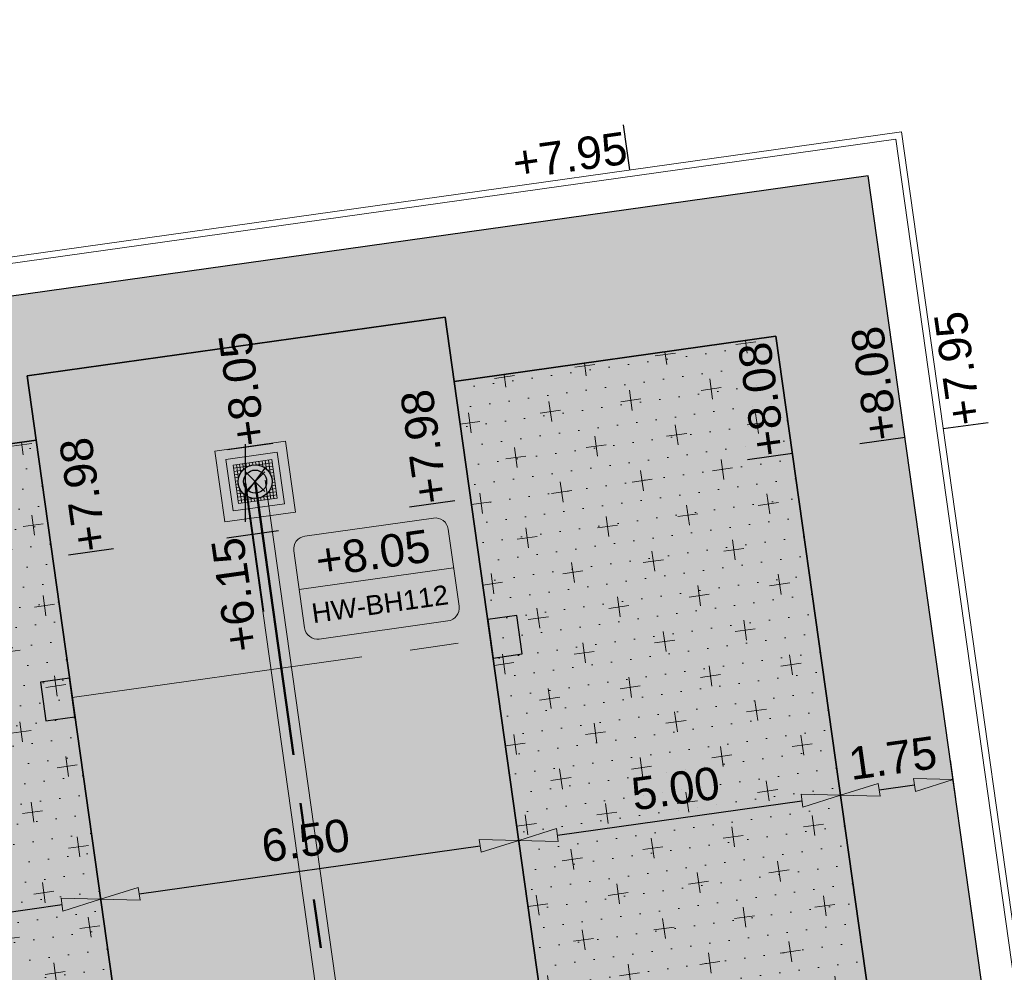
# Model space of a CAD drawing. Extents: x 98477 to 100410, y 398052 to 398969.
# Tile 264 of 374: x 98755 to 98771, y 398401 to 398416. Entities that reach past the tile are written whole.
import ezdxf
from ezdxf.enums import TextEntityAlignment as Align

# ---------------------------------------------------------------- set-up
doc = ezdxf.new("R2010")
doc.units = 0
doc.linetypes.add('AL-MATERIAALS', pattern=[2, 1, -1])
doc.linetypes.add('RI-RWA', pattern=[8.25, 4.5, -0.75, 0.75, -0.75, 0.75, -0.75])
for name, color, linetype, lineweight in [('N-KO-kantbegrenzing grondwerk', 70, 'Continuous', 25), ('N-KO-kantverharding', 2, 'Continuous', 25), ('N-RI-RWA b.o.b.', 162, 'Continuous', 25), ('N-RI-RWA hoofdriool', 162, 'RI-RWA', 50), ('N-RI-RWA hoofdriool buiswand', 162, 'Continuous', 13), ('N-RI-RWA kolkaansluitleiding', 132, 'RI-RWA', 18), ('N-RI-RWA put', 1, 'Continuous', 25), ('N-RI-RWA putdeksel', 7, 'Continuous', 18), ('N-RI-RWA putnummer', 162, 'Continuous', 18), ('N-RI-RWA putwand', 7, 'Continuous', 18), ('N-RI-straatkolk', 7, 'Continuous', 25), ("N-VH-arcering 'MAT' grijs 251", 251, 'Continuous', 18), ('N-VH-arcering halfverharding', 8, 'Continuous', 9), ('N-VH-arcering printbeton', 8, 'Continuous', 9), ('X-AL-hoogtelijn - Niv 1', 1, 'AL-HOOGTELIJN', 18), ('X-AL-maatvoering VERWERKT', 180, 'Continuous', 18), ('X-AL-materiaalscheiding', 1, 'AL-MATERIAALS', 18), ('X-AL-planthoogte VERWERKT', 180, 'Continuous', 25)]:
    doc.layers.add(name, color=color, linetype=linetype, lineweight=lineweight)
for name, color, linetype, plot in [('X-AL-contourlijnen', 30, 'Continuous', False), ('X-AL-hulplijn', 30, 'Continuous', False), ('X-AL-hulplijn riolering', 30, 'Continuous', False)]:
    doc.layers.add(name, color=color, linetype=linetype, plot=plot)
doc.styles.add('CS Annotative', font='arial.ttf')
doc.styles.get("Standard").update_dxf_attribs({"font": 'txt.shx'})
doc.linetypes.add('AL-HOOGTELIJN', pattern='A,10,-1.5,["H",Standard,S=0.9,R=0,X=-0.3,Y=-0.45],-1.5,30', length=43)
doc.dimstyles.new('CS Annotative', dxfattribs={"dimtxt": 2.5, "dimasz": 3, "dimexe": 0.18, "dimexo": 0.0625, "dimgap": 1, "dimtad": 1, "dimzin": 3, "dimdsep": 46, "dimtxsty": 'CS Annotative', "dimblk": 'CS Dimensionpijl', "dimcen": 0, "dimse1": 1, "dimse2": 1, "dimclrd": 256, "dimclre": 256, "dimadec": 0, "dimazin": 0, "dimtm": 1e-09, "dimtfac": 1, "dimtdec": 0, "dimtofl": 0, "dimtmove": 1, "dimatfit": 1, "dimfxl": 1, "dimtfillclr": 256, "dimtolj": 1, "dimtzin": 3, "dimarcsym": 0})
pattern_1 = [(8, (106814.19794, 479684.77945), (0.0572748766, 0.3109977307), [0, -0.3]), (8, (106814.19794, 479684.77945), (0.531934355, 0.705900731), [0.3125, -0.9375]), (98, (106814.3744, 479684.6465), (-0.705900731, 0.531934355), [0.3125, -0.9375])]

# ---------------------------------------------------------------- blocks, each defined once
blk = doc.blocks.new('*U54')
h = blk.add_hatch(color=256)
h.dxf.hatch_style = 1
h.paths.add_polyline_path([(-0.156, -0.208, 0.618819), (0.26, 0, 0.235469), (0.156, 0.208)])
at = {"flags": 128}
blk.add_lwpolyline([(-0.156, -0.208), (0.156, 0.208)], dxfattribs=at)
blk.add_circle((0, 0), 0.26)
at = {"layer": 'N-RI-RWA putdeksel', "flags": 128}
blk.add_lwpolyline([(-0.255, -0.339), (0.339, -0.255), (0.255, 0.339), (-0.339, 0.255)], close=True, dxfattribs=at)
at = {"layer": 'N-RI-RWA putdeksel', "lineweight": 5, "flags": 128}
for points in [[(0.008, 0.304), (0.014, 0.26)], [(0.057, 0.311), (0.066, 0.252)], [(0.107, 0.318), (0.119, 0.231)], [(0.156, 0.325), (0.175, 0.192)], [(0.206, 0.332), (0.238, 0.106)], [(-0.332, 0.206), (-0.106, 0.238)], [(-0.325, 0.156), (-0.192, 0.175)], [(-0.289, 0.262), (-0.258, 0.036)], [(-0.24, 0.269), (-0.221, 0.137)], [(-0.19, 0.276), (-0.178, 0.189)], [(-0.141, 0.283), (-0.132, 0.224)], [(-0.091, 0.29), (-0.085, 0.246)], [(-0.042, 0.297), (-0.036, 0.257)], [(0.036, 0.258), (0.262, 0.289)], [(0.137, 0.221), (0.269, 0.24)], [(0.189, 0.178), (0.276, 0.19)], [(-0.318, 0.107), (-0.231, 0.119)], [(-0.311, 0.057), (-0.252, 0.066)], [(-0.304, 0.008), (-0.26, 0.014)], [(0.224, 0.132), (0.283, 0.141)], [(0.246, 0.085), (0.29, 0.091)], [(0.257, 0.036), (0.297, 0.042)], [(-0.297, -0.042), (-0.257, -0.036)], [(-0.29, -0.091), (-0.246, -0.085)], [(-0.283, -0.141), (-0.224, -0.132)], [(-0.238, -0.106), (-0.206, -0.332)], [(0.221, -0.137), (0.24, -0.269)], [(0.231, -0.119), (0.318, -0.107)], [(0.252, -0.066), (0.311, -0.057)], [(0.258, -0.036), (0.289, -0.262)], [(0.26, -0.014), (0.304, -0.008)], [(-0.276, -0.19), (-0.189, -0.178)], [(-0.269, -0.24), (-0.137, -0.221)], [(-0.262, -0.289), (-0.036, -0.258)], [(-0.175, -0.192), (-0.156, -0.325)], [(-0.119, -0.231), (-0.107, -0.318)], [(-0.066, -0.252), (-0.057, -0.311)], [(-0.014, -0.26), (-0.008, -0.304)], [(0.036, -0.257), (0.042, -0.297)], [(0.085, -0.246), (0.091, -0.29)], [(0.106, -0.238), (0.332, -0.206)], [(0.132, -0.224), (0.141, -0.283)], [(0.178, -0.189), (0.19, -0.276)], [(0.192, -0.175), (0.325, -0.156)]]:
    blk.add_lwpolyline(points, dxfattribs=at)
at = {"layer": 'N-RI-RWA putwand', "flags": 128}
for points in [[(-0.468, -0.621), (0.621, -0.468), (0.468, 0.621), (-0.621, 0.468)], [(-0.34, -0.452), (0.452, -0.34), (0.34, 0.452), (-0.452, 0.34)]]:
    blk.add_lwpolyline(points, close=True, dxfattribs=at)
blk = doc.blocks.new('*U256')
at = {"layer": 'X-AL-hulplijn riolering', "flags": 128}
for points in [[(0, -3), (0, 3)], [(0, 0), (1.392, -9.903)], [(2.537, -3.683), (-1.424, -4.239)]]:
    blk.add_lwpolyline(points, dxfattribs=at)
at = {"layer": 'N-RI-RWA b.o.b.', "linetype": 'Continuous', "style": 'CS Annotative'}
blk.add_attdef('B.o.b.links', text='', height=0.5, rotation=98, dxfattribs=at).set_placement((-0.285, -0.848), align=Align.MIDDLE_RIGHT)
blk = doc.blocks.new('*U626')
at = {"layer": 'X-AL-hulplijn riolering'}
for points in [[(-0.628, 0.628), (0, 0), (0.628, 0.628, 0.414214)], [(0, 0), (-0.628, -0.628, 0.414214), (0.628, -0.628)]]:
    blk.add_hatch(color=256, dxfattribs=at).paths.add_polyline_path(points)
at = {"lineweight": 9}
blk.add_line((3.392, -8.299), (15.275, -6.629), dxfattribs=at)
blk.add_lwpolyline([(4.939, -12.121), (14.841, -10.729, 0.414214), (15.693, -9.6), (14.858, -3.658, 0.414214), (13.728, -2.807), (3.825, -4.199, 0.414214), (2.974, -5.328), (3.809, -11.27, 0.414214)], format="xyb", close=True)
at = {"layer": 'X-AL-hulplijn riolering'}
for points in [[(0.753, -0.753), (-0.753, 0.753)], [(0.753, 0.753), (-0.753, -0.753)]]:
    blk.add_lwpolyline(points, dxfattribs=at)
blk.add_circle((0, 0), 0.887, dxfattribs=at)
at = {"style": 'CS Annotative'}
for tag, height, p in [('HOOGTE', 2.5, (9.058, -5.508)), ('NR', 1.5, (9.608, -9.421))]:
    blk.add_attdef(tag, text='', height=height, rotation=8, dxfattribs=at).set_placement(p, align=Align.MIDDLE_CENTER)
blk = doc.blocks.new('*U102')
at = {"layer": 'X-AL-hulplijn', "flags": 128}
blk.add_lwpolyline([(0.347, 0.049), (-0.347, -0.049)], dxfattribs=at)
at = {"layer": 'X-AL-planthoogte VERWERKT', "linetype": 'Continuous', "style": 'CS Annotative'}
blk.add_attdef('HOOGTE-RECHTS', text='', height=0.5, rotation=262, dxfattribs=at).set_placement((0, 0), align=Align.MIDDLE_LEFT)
blk = doc.blocks.new('*U107')
at = {"layer": 'X-AL-hulplijn', "flags": 128}
blk.add_lwpolyline([(-0.347, -0.049), (0.347, 0.049)], dxfattribs=at)
at = {"layer": 'X-AL-planthoogte VERWERKT', "linetype": 'Continuous', "style": 'CS Annotative'}
blk.add_attdef('HOOGTE-RECHTS', text='', height=0.5, rotation=98, dxfattribs=at).set_placement((0, 0), align=Align.MIDDLE_LEFT)
blk = doc.blocks.new('*U274')
at = {"layer": 'X-AL-hulplijn', "flags": 128}
blk.add_lwpolyline([(0.049, -0.347), (-0.049, 0.347)], dxfattribs=at)
at = {"layer": 'X-AL-planthoogte VERWERKT', "linetype": 'Continuous', "style": 'CS Annotative'}
blk.add_attdef('HOOGTE-LINKS', text='', height=0.5, rotation=172, dxfattribs=at).set_placement((0, 0), align=Align.MIDDLE_RIGHT)
blk = doc.blocks.new('*U807')
blk.add_lwpolyline([(1.323, -1.329), (0.905, 1.642), (-1.323, 1.329), (-0.905, -1.642)], close=True)
blk.add_solid([(1.323, -1.329), (-0.905, -1.642), (1.323, -1.329), (0.905, 1.642)])
blk = doc.blocks.new('*U808')
blk.add_lwpolyline([(1.323, -1.329), (0.905, 1.642), (-1.323, 1.329), (-0.905, -1.642)], close=True)
blk.add_solid([(1.323, -1.329), (-0.905, -1.642), (1.323, -1.329), (0.905, 1.642)])
blk = doc.blocks.new('CS Dimensionpijl')
h = blk.add_hatch(color=256)
h.dxf.hatch_style = 1
h.paths.add_polyline_path([(-1, -0.1667), (0, 0), (-1, 0.1667)])
at = {"flags": 128}
blk.add_lwpolyline([(0, 0.5), (0, -0.5)], dxfattribs=at)
blk.add_lwpolyline([(-1, -0.1667), (0, 0), (-1, 0.1667)], close=True, dxfattribs=at)
blk = doc.blocks.new('*D1039')
at = {"layer": 'X-AL-maatvoering VERWERKT', "linetype": 'Continuous', "lineweight": -2, "transparency": 16777216}
blk.add_line((98751.549, 398401.409), (98756.055, 398402.043), dxfattribs=at)
at = {"layer": 'X-AL-maatvoering VERWERKT', "lineweight": -2, "transparency": 16777216, "xscale": 0.6000000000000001, "yscale": 0.6000000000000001, "zscale": 0.6000000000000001}
for p, rotation in [((98756.649, 398402.126), 8.000000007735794), ((98750.955, 398401.326), 188.0000000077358)]:
    blk.add_blockref('CS Dimensionpijl', p, dxfattribs=dict(at, rotation=rotation))
at = {"layer": 'X-AL-maatvoering VERWERKT', "color": 0, "transparency": 16777216, "insert": (98753.738, 398402.176), "char_height": 0.5, "attachment_point": 5, "rotation": 8, "style": 'CS Annotative'}
blk.add_mtext('\\A1;5.75', dxfattribs=at)
blk = doc.blocks.new('*D1040')
at = {"layer": 'X-AL-maatvoering VERWERKT', "linetype": 'Continuous', "lineweight": -2, "transparency": 16777216}
blk.add_line((98757.243, 398402.21), (98762.491, 398402.947), dxfattribs=at)
at = {"layer": 'X-AL-maatvoering VERWERKT', "lineweight": -2, "transparency": 16777216, "xscale": 0.6000000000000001, "yscale": 0.6000000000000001, "zscale": 0.6000000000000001}
for p, rotation in [((98763.085, 398403.031), 8.000000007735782), ((98756.649, 398402.126), 188.0000000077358)]:
    blk.add_blockref('CS Dimensionpijl', p, dxfattribs=dict(at, rotation=rotation))
at = {"layer": 'X-AL-maatvoering VERWERKT', "color": 0, "transparency": 16777216, "insert": (98759.804, 398403.029), "char_height": 0.5, "attachment_point": 5, "rotation": 8, "style": 'CS Annotative'}
blk.add_mtext('\\A1;6.50', dxfattribs=at)
blk = doc.blocks.new('*D1041')
at = {"layer": 'X-AL-maatvoering VERWERKT', "linetype": 'Continuous', "lineweight": -2, "transparency": 16777216}
blk.add_line((98763.68, 398403.114), (98767.443, 398403.643), dxfattribs=at)
at = {"layer": 'X-AL-maatvoering VERWERKT', "lineweight": -2, "transparency": 16777216, "xscale": 0.6000000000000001, "yscale": 0.6000000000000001, "zscale": 0.6000000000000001}
for p, rotation in [((98768.037, 398403.727), 8.000000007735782), ((98763.085, 398403.031), 188.0000000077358)]:
    blk.add_blockref('CS Dimensionpijl', p, dxfattribs=dict(at, rotation=rotation))
at = {"layer": 'X-AL-maatvoering VERWERKT', "color": 0, "transparency": 16777216, "insert": (98765.498, 398403.83), "char_height": 0.5, "attachment_point": 5, "rotation": 8, "style": 'CS Annotative'}
blk.add_mtext('\\A1;5.00', dxfattribs=at)
blk = doc.blocks.new('*D1042')
at = {"layer": 'X-AL-maatvoering VERWERKT', "linetype": 'Continuous', "lineweight": -2, "transparency": 16777216}
blk.add_line((98768.631, 398403.81), (98769.176, 398403.887), dxfattribs=at)
at = {"layer": 'X-AL-maatvoering VERWERKT', "lineweight": -2, "transparency": 16777216, "xscale": 0.6000000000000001, "yscale": 0.6000000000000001, "zscale": 0.6000000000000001}
for p, rotation in [((98769.77, 398403.97), 8.000000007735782), ((98768.037, 398403.727), 188.0000000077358)]:
    blk.add_blockref('CS Dimensionpijl', p, dxfattribs=dict(at, rotation=rotation))
at = {"layer": 'X-AL-maatvoering VERWERKT', "color": 0, "transparency": 16777216, "insert": (98768.84, 398404.299), "char_height": 0.5, "attachment_point": 5, "rotation": 8, "style": 'CS Annotative'}
blk.add_mtext('\\A1;1.75', dxfattribs=at)

msp = doc.modelspace()

# ---------------------------------------------------------------- hatches: boundary and pattern name
at = {"layer": "N-VH-arcering 'MAT' grijs 251"}
h = msp.add_hatch(color=256, dxfattribs=at)
h.dxf.hatch_style = 1
edge = h.paths.add_edge_path()
edge.add_line((98801.71, 398275.503), (98759.079, 398269.511))
edge.add_arc((98758.557, 398273.225), 3.75, 188, 278, ccw=False)
edge.add_line((98754.843, 398272.703), (98754.732, 398273.495))
edge.add_arc((98759.436, 398274.156), 4.75, 98, 188, ccw=False)
edge.add_line((98758.775, 398278.86), (98802.644, 398285.025))
edge.add_arc((98800.8, 398298.146), 13.25, 278, 315.3696)
edge.add_arc((98814.321, 398284.798), 5.75, 98, 135.3696, ccw=False)
edge.add_line((98813.521, 398290.492), (98817.945, 398291.114))
edge.add_arc((98818.745, 398285.42), 5.75, 8, 98, ccw=False)
edge.add_line((98824.439, 398286.22), (98832.122, 398231.557))
edge.add_arc((98824.447, 398230.479), 7.75, -36.9034, 8, ccw=False)
edge.add_line((98830.645, 398225.825), (98822.025, 398214.347))
edge.add_arc((98828.622, 398209.393), 8.25, 143.0966, 188)
edge.add_line((98820.453, 398208.245), (98820.952, 398204.691))
edge.add_line((98820.952, 398204.691), (98824.988, 398175.974))
edge.add_line((98824.988, 398175.974), (98826.345, 398166.319))
edge.add_arc((98829.563, 398166.771), 3.25, 188, 278)
edge.add_line((98830.016, 398163.553), (98845.496, 398165.728))
edge.add_line((98845.496, 398165.728), (98850.051, 398166.368))
edge.add_line((98850.051, 398166.368), (98871.26, 398169.349))
edge.add_line((98871.26, 398169.349), (98879.777, 398170.546))
edge.add_line((98879.777, 398170.546), (98895.918, 398172.814))
edge.add_line((98895.918, 398172.814), (98895.013, 398179.251))
edge.add_line((98895.013, 398179.251), (98835.845, 398170.936))
edge.add_arc((98835.184, 398175.639), 4.75, 188, 278, ccw=False)
edge.add_line((98830.48, 398174.978), (98825.977, 398207.018))
edge.add_arc((98833.652, 398208.097), 7.75, 143.0966, 188, ccw=False)
edge.add_line((98827.454, 398212.751), (98836.074, 398224.229))
edge.add_arc((98829.477, 398229.183), 8.25, 323.0966, 368)
edge.add_line((98837.646, 398230.331), (98837.342, 398232.493))
edge.add_line((98837.342, 398232.493), (98837.342, 398232.493))
edge.add_line((98837.342, 398232.493), (98829.688, 398286.958))
edge.add_arc((98835.382, 398287.758), 5.75, 98, 188, ccw=False)
edge.add_line((98834.582, 398293.452), (98882.505, 398300.187))
edge.add_arc((98883.618, 398292.265), 8, 11.632, 98, ccw=False)
edge.add_line((98891.454, 398293.878), (98891, 398296.086))
edge.add_line((98891, 398296.086), (98889.023, 398305.688))
edge.add_line((98889.023, 398305.688), (98888.557, 398307.974))
edge.add_line((98888.557, 398307.974), (98887.385, 398314.76))
edge.add_arc((98879.502, 398313.398), 8, -82, 9.8011, ccw=False)
edge.add_line((98880.615, 398305.476), (98872.945, 398304.398))
edge.add_arc((98872.423, 398308.111), 3.75, 189.4265, 278, ccw=False)
edge.add_arc((92946.735, 397324.304), 6003.05, 9.426501, 10.6116601)
edge.add_line((98847.121, 398429.774), (98842.313, 398429.098))
edge.add_arc((92946.735, 397324.304), 5998.2, 9.4285467, 10.6137733, ccw=False)
edge.add_arc((98860.089, 398306.469), 3.84, -81.4341, 6.6574, ccw=False)
edge.add_line((98860.661, 398302.671), (98847.185, 398300.777))
edge.add_line((98847.185, 398300.777), (98842.63, 398300.137))
edge.add_line((98842.63, 398300.137), (98820.151, 398296.978))
edge.add_arc((98819.35, 398302.672), 5.75, 188, 278, ccw=False)
edge.add_line((98813.656, 398301.872), (98812.306, 398311.477))
edge.add_line((98812.306, 398311.477), (98811.109, 398319.994))
edge.add_line((98811.109, 398319.994), (98809.244, 398333.263))
edge.add_line((98809.244, 398333.263), (98808.674, 398337.323))
edge.add_line((98808.674, 398337.323), (98807.714, 398344.156))
edge.add_line((98807.714, 398344.156), (98807.707, 398344.206))
edge.add_line((98807.707, 398344.206), (98811.668, 398344.762))
edge.add_line((98811.668, 398344.762), (98829.492, 398347.268))
edge.add_line((98829.492, 398347.268), (98831.968, 398347.616))
edge.add_line((98831.968, 398347.616), (98831.064, 398354.052))
edge.add_line((98831.064, 398354.052), (98828.588, 398353.704))
edge.add_line((98828.588, 398353.704), (98810.763, 398351.199))
edge.add_line((98810.763, 398351.199), (98806.802, 398350.643))
edge.add_line((98806.802, 398350.643), (98806.795, 398350.692))
edge.add_line((98806.795, 398350.692), (98805.146, 398362.424))
edge.add_line((98805.146, 398362.424), (98805.048, 398363.12))
edge.add_line((98805.048, 398363.12), (98803.991, 398370.646))
edge.add_line((98803.991, 398370.646), (98802.488, 398381.341))
edge.add_line((98802.488, 398381.341), (98801.43, 398388.867))
edge.add_line((98801.43, 398388.867), (98799.927, 398399.562))
edge.add_line((98799.927, 398399.562), (98798.869, 398407.088))
edge.add_line((98798.869, 398407.088), (98797.366, 398417.783))
edge.add_line((98797.366, 398417.783), (98796.795, 398421.843))
edge.add_line((98796.795, 398421.843), (98795.884, 398428.329))
edge.add_line((98795.884, 398428.329), (98795.877, 398428.379))
edge.add_line((98795.877, 398428.379), (98799.838, 398428.935))
edge.add_line((98799.838, 398428.935), (98817.663, 398431.44))
edge.add_line((98817.663, 398431.44), (98820.138, 398431.788))
edge.add_line((98820.138, 398431.788), (98819.234, 398438.225))
edge.add_line((98819.234, 398438.225), (98816.758, 398437.877))
edge.add_line((98816.758, 398437.877), (98798.933, 398435.372))
edge.add_line((98798.933, 398435.372), (98794.972, 398434.815))
edge.add_line((98794.972, 398434.815), (98794.965, 398434.865))
edge.add_line((98794.965, 398434.865), (98793.379, 398446.154))
edge.add_line((98793.379, 398446.154), (98792.739, 398450.709))
edge.add_line((98792.739, 398450.709), (98789.338, 398474.904))
edge.add_line((98789.338, 398474.904), (98783.892, 398474.138))
edge.add_line((98783.892, 398474.138), (98786.763, 398453.707))
edge.add_arc((98782.059, 398453.046), 4.75, -82, 8, ccw=False)
edge.add_line((98782.72, 398448.342), (98773.115, 398446.992))
edge.add_line((98773.115, 398446.992), (98764.599, 398445.795))
edge.add_line((98764.599, 398445.795), (98743.407, 398442.817))
edge.add_line((98743.407, 398442.817), (98734.891, 398441.62))
edge.add_line((98734.891, 398441.62), (98611.8, 398424.321))
edge.add_line((98611.8, 398424.321), (98607.657, 398453.801))
edge.add_arc((98611.637, 398454.122), 3.993, 101.3918, 184.6082, ccw=False)
edge.add_line((98610.849, 398458.036), (98611.839, 398458.175))
edge.add_line((98611.839, 398458.175), (98639.566, 398462.072))
edge.add_line((98639.566, 398462.072), (98641.547, 398462.351))
edge.add_line((98641.547, 398462.351), (98659.372, 398464.856))
edge.add_line((98659.372, 398464.856), (98661.847, 398465.204))
edge.add_line((98661.847, 398465.204), (98660.943, 398471.64))
edge.add_line((98660.943, 398471.64), (98649.901, 398470.089))
edge.add_line((98649.901, 398470.089), (98624.649, 398466.54))
edge.add_line((98624.649, 398466.54), (98622.669, 398466.261))
edge.add_line((98622.669, 398466.261), (98604.844, 398463.756))
edge.add_line((98604.844, 398463.756), (98602.864, 398463.478))
edge.add_line((98602.864, 398463.478), (98594.941, 398462.365))
edge.add_line((98594.941, 398462.365), (98576.275, 398459.741))
edge.add_line((98576.275, 398459.741), (98577.18, 398453.304))
edge.add_line((98577.18, 398453.304), (98578.17, 398453.444))
edge.add_line((98578.17, 398453.444), (98598.471, 398456.294))
edge.add_arc((98598.792, 398452.314), 3.993, 11.4249, 94.6095, ccw=False)
edge.add_line((98602.706, 398453.105), (98606.849, 398423.625))
edge.add_line((98606.849, 398423.625), (98548.819, 398415.469))
edge.add_arc((98548.158, 398420.173), 4.75, 188, 278, ccw=False)
edge.add_line((98543.454, 398419.512), (98539.768, 398445.74))
edge.add_line((98539.768, 398445.74), (98538.976, 398445.629))
edge.add_line((98538.976, 398445.629), (98538.732, 398447.362))
edge.add_line((98538.732, 398447.362), (98534.771, 398446.805))
edge.add_line((98534.771, 398446.805), (98536.53, 398434.292))
edge.add_line((98536.53, 398434.292), (98537.17, 398429.737))
edge.add_line((98537.17, 398429.737), (98538.395, 398421.022))
edge.add_line((98538.395, 398421.022), (98539.035, 398416.467))
edge.add_line((98539.035, 398416.467), (98541.025, 398402.306))
edge.add_line((98541.025, 398402.306), (98541.665, 398397.751))
edge.add_line((98541.665, 398397.751), (98543.656, 398383.59))
edge.add_line((98543.656, 398383.59), (98544.296, 398379.035))
edge.add_line((98544.296, 398379.035), (98545.604, 398369.727))
edge.add_arc((98543.871, 398369.483), 1.75, -82, 8, ccw=False)
edge.add_line((98544.115, 398367.75), (98522.477, 398364.709))
edge.add_line((98522.477, 398364.709), (98523.215, 398359.461))
edge.add_line((98523.215, 398359.461), (98545.05, 398362.529))
edge.add_line((98545.05, 398362.529), (98549.605, 398363.17))
edge.add_line((98549.605, 398363.17), (98564.162, 398365.215))
edge.add_arc((98564.824, 398360.512), 4.75, 8, 98, ccw=False)
edge.add_line((98569.527, 398361.173), (98576.5, 398311.56))
edge.add_arc((98571.796, 398310.899), 4.75, -82, 8, ccw=False)
edge.add_line((98572.457, 398306.195), (98563.842, 398304.985))
edge.add_line((98563.842, 398304.985), (98559.287, 398304.344))
edge.add_line((98559.287, 398304.344), (98541.016, 398301.777))
edge.add_line((98541.016, 398301.777), (98541.754, 398296.528))
edge.add_line((98541.754, 398296.528), (98553.885, 398298.233))
edge.add_arc((98554.128, 398296.5), 1.75, 8, 98, ccw=False)
edge.add_line((98555.861, 398296.744), (98557.35, 398286.148))
edge.add_line((98557.35, 398286.148), (98557.99, 398281.593))
edge.add_line((98557.99, 398281.593), (98560.134, 398266.343))
edge.add_line((98560.134, 398266.343), (98560.774, 398261.787))
edge.add_line((98560.774, 398261.787), (98562.917, 398246.537))
edge.add_line((98562.917, 398246.537), (98563.557, 398241.982))
edge.add_line((98563.557, 398241.982), (98565.701, 398226.732))
edge.add_line((98565.701, 398226.732), (98566.341, 398222.177))
edge.add_line((98566.341, 398222.177), (98567.566, 398213.462))
edge.add_line((98567.566, 398213.462), (98568.206, 398208.907))
edge.add_line((98568.206, 398208.907), (98576.531, 398149.669))
edge.add_line((98576.531, 398149.669), (98576.556, 398149.491))
edge.add_line((98576.556, 398149.491), (98535.46, 398143.715))
edge.add_line((98535.46, 398143.715), (98536.347, 398137.407))
edge.add_line((98536.347, 398137.407), (98537.337, 398137.546))
edge.add_line((98537.337, 398137.546), (98577.443, 398143.183))
edge.add_line((98577.443, 398143.183), (98578.765, 398133.775))
edge.add_line((98578.765, 398133.775), (98538.659, 398128.139))
edge.add_line((98538.659, 398128.139), (98537.669, 398128))
edge.add_line((98537.669, 398128), (98538.573, 398121.563))
edge.add_line((98538.573, 398121.563), (98579.669, 398127.339))
edge.add_line((98579.669, 398127.339), (98579.676, 398127.289))
edge.add_line((98579.676, 398127.289), (98580.766, 398119.535))
edge.add_line((98580.766, 398119.535), (98582.575, 398106.662))
edge.add_line((98582.575, 398106.662), (98583.062, 398103.196))
edge.add_line((98583.062, 398103.196), (98584.872, 398090.322))
edge.add_line((98584.872, 398090.322), (98585.359, 398086.856))
edge.add_line((98585.359, 398086.856), (98587.168, 398073.983))
edge.add_line((98587.168, 398073.983), (98588.149, 398067.001))
edge.add_arc((98585.921, 398066.688), 2.25, -71.0527, 8, ccw=False)
edge.add_line((98586.652, 398064.56), (98587.088, 398064.71))
edge.add_line((98587.088, 398064.71), (98595.765, 398067.689))
edge.add_line((98595.765, 398067.689), (98596.093, 398067.801))
edge.add_arc((98595.362, 398069.929), 2.25, 188, 288.9473, ccw=False)
edge.add_line((98593.134, 398069.616), (98582.466, 398145.525))
edge.add_arc((98587.169, 398146.186), 4.75, 98, 188, ccw=False)
edge.add_line((98586.508, 398150.89), (98609.067, 398154.06))
edge.add_line((98609.067, 398154.06), (98621.308, 398156.2))
edge.add_line((98621.308, 398156.2), (98618.713, 398174.661))
edge.add_line((98618.713, 398174.661), (98600.889, 398172.156))
edge.add_line((98600.889, 398172.156), (98602.706, 398159.225))
edge.add_line((98602.706, 398159.225), (98585.673, 398156.831))
edge.add_arc((98585.086, 398161.633), 4.838, 189.0296, 276.9704, ccw=False)
edge.add_line((98580.308, 398160.874), (98573.635, 398208.357))
edge.add_line((98573.635, 398208.357), (98572.717, 398214.893))
edge.add_line((98572.717, 398214.893), (98570.017, 398234.104))
edge.add_line((98570.017, 398234.104), (98569.098, 398240.64))
edge.add_line((98569.098, 398240.64), (98568.632, 398243.957))
edge.add_line((98568.632, 398243.957), (98568.166, 398247.275))
edge.add_arc((98572.869, 398247.936), 4.75, 98, 188, ccw=False)
edge.add_line((98572.208, 398252.64), (98597.856, 398256.244))
edge.add_line((98597.856, 398256.244), (98604.392, 398257.163))
edge.add_line((98604.392, 398257.163), (98619.642, 398259.306))
edge.add_line((98619.642, 398259.306), (98626.178, 398260.225))
edge.add_line((98626.178, 398260.225), (98639.447, 398262.089))
edge.add_line((98639.447, 398262.089), (98639.497, 398262.096))
edge.add_line((98639.497, 398262.096), (98640.054, 398258.135))
edge.add_line((98640.054, 398258.135), (98641.863, 398245.262))
edge.add_line((98641.863, 398245.262), (98642.141, 398243.281))
edge.add_line((98642.141, 398243.281), (98643.255, 398235.359))
edge.add_line((98643.255, 398235.359), (98644.577, 398225.952))
edge.add_line((98644.577, 398225.952), (98646.038, 398215.554))
edge.add_line((98646.038, 398215.554), (98646.386, 398213.078))
edge.add_line((98646.386, 398213.078), (98652.823, 398213.983))
edge.add_line((98652.823, 398213.983), (98652.475, 398216.458))
edge.add_line((98652.475, 398216.458), (98651.709, 398221.905))
edge.add_line((98651.709, 398221.905), (98651.431, 398223.885))
edge.add_line((98651.431, 398223.885), (98649.622, 398236.759))
edge.add_line((98649.622, 398236.759), (98649.343, 398238.739))
edge.add_line((98649.343, 398238.739), (98646.49, 398259.04))
edge.add_line((98646.49, 398259.04), (98645.934, 398263.001))
edge.add_line((98645.934, 398263.001), (98645.983, 398263.008))
edge.add_line((98645.983, 398263.008), (98654.398, 398264.191))
edge.add_line((98654.398, 398264.191), (98722.625, 398273.779))
edge.add_line((98722.625, 398273.779), (98731.142, 398274.976))
edge.add_line((98731.142, 398274.976), (98743.97, 398276.779))
edge.add_arc((98744.557, 398271.977), 4.838, 9.0296, 96.9704, ccw=False)
edge.add_line((98749.335, 398272.737), (98750.727, 398262.834))
edge.add_line((98750.727, 398262.834), (98752.41, 398263.07))
edge.add_line((98752.41, 398263.07), (98756.966, 398263.711))
edge.add_line((98756.966, 398263.711), (98772.216, 398265.854))
edge.add_line((98772.216, 398265.854), (98776.771, 398266.494))
edge.add_line((98776.771, 398266.494), (98795.982, 398269.194))
edge.add_line((98795.982, 398269.194), (98800.537, 398269.834))
edge.add_line((98800.537, 398269.834), (98802.468, 398270.106))
edge.add_line((98802.468, 398270.106), (98801.71, 398275.503))
edge = h.paths.add_edge_path(flags=16)
edge.add_line((98744.062, 398333.464), (98751.984, 398334.577))
edge.add_line((98751.984, 398334.577), (98753.966, 398334.856))
edge.add_line((98753.966, 398334.856), (98764.363, 398336.317))
edge.add_line((98764.363, 398336.317), (98764.363, 398336.317))
edge.add_line((98764.363, 398336.317), (98766.343, 398336.595))
edge.add_line((98766.343, 398336.595), (98774.265, 398337.708))
edge.add_line((98774.265, 398337.708), (98774.247, 398337.837))
edge.add_line((98774.247, 398337.837), (98802.49, 398341.806))
edge.add_line((98802.49, 398341.806), (98803.019, 398338.043))
edge.add_line((98803.019, 398338.043), (98808.474, 398299.225))
edge.add_arc((98800.8, 398298.146), 7.75, -82, 8, ccw=False)
edge.add_line((98801.878, 398290.472), (98771.967, 398286.268))
edge.add_line((98771.967, 398286.268), (98767.412, 398285.628))
edge.add_line((98767.412, 398285.628), (98755.133, 398283.902))
edge.add_line((98755.133, 398283.902), (98746.617, 398282.705))
edge.add_line((98746.617, 398282.705), (98730.376, 398280.423))
edge.add_line((98730.376, 398280.423), (98721.86, 398279.226))
edge.add_line((98721.86, 398279.226), (98654.328, 398269.735))
edge.add_arc((98653.667, 398274.439), 4.75, 188, 278, ccw=False)
edge.add_line((98648.963, 398273.778), (98644.134, 398308.14))
edge.add_line((98644.134, 398308.14), (98642.937, 398316.656))
edge.add_line((98642.937, 398316.656), (98640.3, 398335.422))
edge.add_line((98640.3, 398335.422), (98638.121, 398335.116))
edge.add_line((98638.121, 398335.116), (98637.23, 398334.99))
edge.add_line((98637.23, 398334.99), (98635.051, 398334.684))
edge.add_line((98635.051, 398334.684), (98635.74, 398329.782))
edge.add_line((98635.74, 398329.782), (98636.937, 398321.266))
edge.add_line((98636.937, 398321.266), (98638.385, 398310.967))
edge.add_line((98638.385, 398310.967), (98639.025, 398306.412))
edge.add_line((98639.025, 398306.412), (98641.168, 398291.162))
edge.add_line((98641.168, 398291.162), (98642.365, 398282.646))
edge.add_line((98642.365, 398282.646), (98643.715, 398273.04))
edge.add_arc((98639.011, 398272.379), 4.75, -82, 8, ccw=False)
edge.add_line((98639.672, 398267.675), (98619.322, 398264.815))
edge.add_line((98619.322, 398264.815), (98614.272, 398264.105))
edge.add_line((98614.272, 398264.105), (98593.922, 398261.245))
edge.add_arc((98593.261, 398265.949), 4.75, 188, 278, ccw=False)
edge.add_line((98588.557, 398265.288), (98581.779, 398313.514))
edge.add_line((98581.779, 398313.514), (98580.582, 398322.03))
edge.add_line((98580.582, 398322.03), (98575.231, 398360.106))
edge.add_line((98575.231, 398360.106), (98574.591, 398364.661))
edge.add_line((98574.591, 398364.661), (98572.663, 398378.377))
edge.add_line((98572.663, 398378.377), (98571.188, 398388.873))
edge.add_line((98571.188, 398388.873), (98568.516, 398407.887))
edge.add_arc((98573.22, 398408.548), 4.75, 98, 188, ccw=False)
edge.add_line((98572.559, 398413.251), (98607.119, 398418.109))
edge.add_line((98607.119, 398418.109), (98607.614, 398418.178))
edge.add_line((98607.614, 398418.178), (98611.584, 398389.936))
edge.add_line((98611.584, 398389.936), (98611.455, 398389.918))
edge.add_line((98611.455, 398389.918), (98613.264, 398377.044))
edge.add_line((98613.264, 398377.044), (98613.334, 398376.549))
edge.add_line((98613.334, 398376.549), (98626.207, 398378.358))
edge.add_line((98626.207, 398378.358), (98628.188, 398378.637))
edge.add_line((98628.188, 398378.637), (98636.11, 398379.75))
edge.add_line((98636.11, 398379.75), (98648.369, 398381.473))
edge.add_line((98648.369, 398381.473), (98647.465, 398387.91))
edge.add_line((98647.465, 398387.91), (98634.591, 398386.1))
edge.add_line((98634.591, 398386.1), (98632.492, 398385.805))
edge.add_line((98632.492, 398385.805), (98619.737, 398384.013))
edge.add_line((98619.737, 398384.013), (98617.509, 398383.7))
edge.add_line((98617.509, 398383.7), (98612.566, 398418.874))
edge.add_line((98612.566, 398418.874), (98613.061, 398418.944))
edge.add_line((98613.061, 398418.944), (98667.575, 398426.605))
edge.add_line((98667.575, 398426.605), (98722.089, 398434.267))
edge.add_line((98722.089, 398434.267), (98726.149, 398434.837))
edge.add_line((98726.149, 398434.837), (98759.422, 398439.513))
edge.add_line((98759.422, 398439.513), (98763.483, 398440.084))
edge.add_line((98763.483, 398440.084), (98783.486, 398442.895))
edge.add_arc((98784.147, 398438.192), 4.75, 8, 98, ccw=False)
edge.add_line((98788.851, 398438.853), (98795.615, 398390.726))
edge.add_arc((98790.911, 398390.065), 4.75, -82, 8, ccw=False)
edge.add_line((98791.572, 398385.361), (98787.363, 398384.769))
edge.add_line((98787.363, 398384.769), (98774.49, 398382.96))
edge.add_line((98774.49, 398382.96), (98766.122, 398381.784))
edge.add_line((98766.122, 398381.784), (98766.072, 398381.777))
edge.add_line((98766.072, 398381.777), (98764.945, 398389.798))
edge.add_line((98764.945, 398389.798), (98762.092, 398410.099))
edge.add_line((98762.092, 398410.099), (98761.953, 398411.089))
edge.add_line((98761.953, 398411.089), (98755.516, 398410.184))
edge.add_line((98755.516, 398410.184), (98755.655, 398409.194))
edge.add_line((98755.655, 398409.194), (98758.508, 398388.894))
edge.add_line((98758.508, 398388.894), (98759.636, 398380.872))
edge.add_line((98759.636, 398380.872), (98759.586, 398380.865))
edge.add_line((98759.586, 398380.865), (98748.792, 398379.348))
edge.add_line((98748.792, 398379.348), (98744.237, 398378.708))
edge.add_line((98744.237, 398378.708), (98741.316, 398378.298))
edge.add_line((98741.316, 398378.298), (98735.869, 398377.532))
edge.add_line((98735.869, 398377.532), (98732.948, 398377.122))
edge.add_line((98732.948, 398377.122), (98728.393, 398376.482))
edge.add_line((98728.393, 398376.482), (98718.319, 398375.066))
edge.add_arc((98720.442, 398359.964), 15.25, 98, 128)
edge.add_line((98711.053, 398371.981), (98707.249, 398369.01))
edge.add_line((98707.249, 398369.01), (98710.512, 398364.833))
edge.add_line((98710.512, 398364.833), (98713.62, 398367.262))
edge.add_arc((98721.254, 398357.324), 12.531, 99.3779, 127.5301, ccw=False)
edge.add_line((98719.212, 398369.688), (98728.557, 398371.001))
edge.add_line((98728.557, 398371.001), (98733.112, 398371.641))
edge.add_line((98733.112, 398371.641), (98743.906, 398373.158))
edge.add_line((98743.906, 398373.158), (98752.423, 398374.355))
edge.add_line((98752.423, 398374.355), (98763.216, 398375.872))
edge.add_line((98763.216, 398375.872), (98767.772, 398376.512))
edge.add_line((98767.772, 398376.512), (98793.321, 398380.103))
edge.add_arc((98793.768, 398376.291), 3.838, 9.3042, 96.6958, ccw=False)
edge.add_line((98797.556, 398376.911), (98799.602, 398362.354))
edge.add_line((98799.602, 398362.354), (98801.641, 398347.847))
edge.add_line((98801.641, 398347.847), (98801.71, 398347.352))
edge.add_line((98801.71, 398347.352), (98773.468, 398343.383))
edge.add_line((98773.468, 398343.383), (98773.361, 398344.145))
edge.add_line((98773.361, 398344.145), (98770.885, 398343.797))
edge.add_line((98770.885, 398343.797), (98758.012, 398341.988))
edge.add_line((98758.012, 398341.988), (98756.031, 398341.71))
edge.add_line((98756.031, 398341.71), (98743.158, 398339.9))
edge.add_line((98743.158, 398339.9), (98743.158, 398339.9))
edge.add_line((98743.158, 398339.9), (98742.167, 398339.761))
edge.add_line((98742.167, 398339.761), (98743.072, 398333.324))
edge.add_line((98743.072, 398333.324), (98744.062, 398333.464))
edge = h.paths.add_edge_path(flags=16)
edge.add_line((98545.99, 398402.903), (98545.74, 398404.686))
edge.add_arc((98550.444, 398405.347), 4.75, 98, 188, ccw=False)
edge.add_line((98549.783, 398410.05), (98557.705, 398411.164))
edge.add_arc((98558.366, 398406.46), 4.75, 8, 98, ccw=False)
edge.add_line((98563.07, 398407.121), (98563.355, 398405.091))
edge.add_line((98563.355, 398405.091), (98565.095, 398392.713))
edge.add_line((98565.095, 398392.713), (98565.443, 398390.237))
edge.add_line((98565.443, 398390.237), (98567.182, 398377.859))
edge.add_line((98567.182, 398377.859), (98567.468, 398375.829))
edge.add_arc((98562.764, 398375.168), 4.75, -82, 8, ccw=False)
edge.add_line((98563.425, 398370.464), (98555.503, 398369.35))
edge.add_arc((98554.842, 398374.054), 4.75, 188, 278, ccw=False)
edge.add_line((98550.138, 398373.393), (98549.887, 398375.176))
edge.add_line((98549.887, 398375.176), (98548.078, 398388.049))
edge.add_line((98548.078, 398388.049), (98547.8, 398390.03))
edge.add_line((98547.8, 398390.03), (98545.99, 398402.903))
edge = h.paths.add_edge_path(flags=16)
edge.add_line((98580.974, 398279.723), (98580.696, 398281.704))
edge.add_line((98580.696, 398281.704), (98579.235, 398292.102))
edge.add_line((98579.235, 398292.102), (98578.56, 398296.904))
edge.add_arc((98573.856, 398296.243), 4.75, 8, 98)
edge.add_line((98573.195, 398300.947), (98565.57, 398299.875))
edge.add_arc((98566.231, 398295.172), 4.75, 98, 186.1904)
edge.add_line((98561.508, 398294.659), (98561.506, 398294.659))
edge.add_line((98561.506, 398294.659), (98563.663, 398279.31))
edge.add_line((98563.663, 398279.31), (98563.942, 398277.329))
edge.add_line((98563.942, 398277.329), (98566.099, 398261.98))
edge.add_line((98566.099, 398261.98), (98566.101, 398261.981))
edge.add_arc((98570.782, 398262.79), 4.75, 189.8096, 278)
edge.add_line((98571.443, 398258.086), (98579.068, 398259.158))
edge.add_arc((98578.407, 398263.862), 4.75, 278, 368)
edge.add_line((98583.111, 398264.523), (98582.436, 398269.325))
edge.add_line((98582.436, 398269.325), (98580.974, 398279.723))
edge = h.paths.add_edge_path(flags=16)
edge.add_line((98615.081, 398162.782), (98614.489, 398166.998))
edge.add_arc((98612.756, 398166.755), 1.75, 8, 98)
edge.add_line((98612.512, 398168.488), (98608.551, 398167.931))
edge.add_arc((98608.795, 398166.198), 1.75, 98, 188)
edge.add_line((98607.062, 398165.955), (98607.654, 398161.738))
edge.add_arc((98609.387, 398161.982), 1.75, 188, 278)
edge.add_line((98609.631, 398160.249), (98613.592, 398160.805))
edge.add_arc((98613.348, 398162.538), 1.75, 278, 368)
h = msp.add_hatch(color=256, dxfattribs=at)
h.dxf.hatch_style = 1
h.paths.add_polyline_path([(98767.043, 398410.795), (98762.092, 398410.099), (98764.945, 398389.798), (98769.897, 398390.494)])
h = msp.add_hatch(color=256, dxfattribs=at)
h.dxf.hatch_style = 1
h.paths.add_polyline_path([(98755.655, 398409.194), (98750.704, 398408.498), (98753.557, 398388.198), (98758.508, 398388.894)])
at = {"layer": 'N-VH-arcering halfverharding'}
h = msp.add_hatch(dxfattribs=at)
h.set_pattern_fill('CS-HALFVERHARDING', color=256)
h.set_pattern_definition(pattern_1)
h.paths.add_polyline_path([(98767.043, 398410.795), (98762.092, 398410.099), (98764.945, 398389.798), (98769.897, 398390.494)])
h = msp.add_hatch(dxfattribs=at)
h.set_pattern_fill('CS-HALFVERHARDING', color=256)
h.set_pattern_definition(pattern_1)
h.paths.add_polyline_path([(98755.655, 398409.194), (98750.704, 398408.498), (98753.557, 398388.198), (98758.508, 398388.894)])
at = {"layer": 'N-VH-arcering printbeton'}
h = msp.add_hatch(dxfattribs=at)
h.set_pattern_fill('CS-PRINTBETON', color=256)
h.set_pattern_definition([(45, (0, 0), (-0.3535533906, 0.3535533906), []), (45, (0.35, 0), (-0.3535533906, 0.3535533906), [0.5, -0.2])])
edge = h.paths.add_edge_path()
edge.add_line((98763.799, 398440.129), (98763.483, 398440.084))
edge.add_line((98763.483, 398440.084), (98759.601, 398439.538))
edge.add_line((98759.601, 398439.538), (98759.914, 398437.31))
edge.add_line((98759.914, 398437.31), (98726.284, 398432.584))
edge.add_line((98726.284, 398432.584), (98725.971, 398434.812))
edge.add_line((98725.971, 398434.812), (98722.089, 398434.267))
edge.add_line((98722.089, 398434.267), (98721.772, 398434.222))
edge.add_line((98721.772, 398434.222), (98722.294, 398430.509))
edge.add_line((98722.294, 398430.509), (98784.008, 398439.182))
edge.add_arc((98784.147, 398438.192), 1, 8, 98, ccw=False)
edge.add_line((98785.137, 398438.331), (98791.511, 398392.976))
edge.add_line((98791.511, 398392.976), (98771.706, 398390.193))
edge.add_line((98771.706, 398390.193), (98768.463, 398413.266))
edge.add_line((98768.463, 398413.266), (98749.648, 398410.622))
edge.add_line((98749.648, 398410.622), (98752.891, 398387.549))
edge.add_line((98752.891, 398387.549), (98724.007, 398383.489))
edge.add_line((98724.007, 398383.489), (98724.814, 398377.746))
edge.add_line((98724.814, 398377.746), (98718.076, 398376.799))
edge.add_arc((98720.442, 398359.964), 17, 98, 128)
edge.add_line((98709.975, 398373.36), (98709.516, 398373.001))
edge.add_line((98709.516, 398373.001), (98706.172, 398370.389))
edge.add_line((98706.172, 398370.389), (98707.249, 398369.01))
edge.add_line((98707.249, 398369.01), (98711.053, 398371.981))
edge.add_arc((98720.442, 398359.964), 15.25, 98, 128, ccw=False)
edge.add_line((98718.319, 398375.066), (98726.543, 398376.222))
edge.add_line((98726.543, 398376.222), (98725.729, 398382.015))
edge.add_line((98725.729, 398382.015), (98727.757, 398382.3))
edge.add_line((98727.757, 398382.3), (98728.571, 398376.507))
edge.add_line((98728.571, 398376.507), (98732.77, 398377.097))
edge.add_line((98732.77, 398377.097), (98731.956, 398382.89))
edge.add_line((98731.956, 398382.89), (98735.055, 398383.325))
edge.add_line((98735.055, 398383.325), (98735.034, 398383.474))
edge.add_line((98735.034, 398383.474), (98740.481, 398384.239))
edge.add_line((98740.481, 398384.239), (98740.502, 398384.091))
edge.add_line((98740.502, 398384.091), (98743.601, 398384.526))
edge.add_line((98743.601, 398384.526), (98744.415, 398378.733))
edge.add_line((98744.415, 398378.733), (98748.614, 398379.323))
edge.add_line((98748.614, 398379.323), (98747.8, 398385.117))
edge.add_line((98747.8, 398385.117), (98758.822, 398386.666))
edge.add_line((98758.822, 398386.666), (98758.508, 398388.894))
edge.add_line((98758.508, 398388.894), (98753.557, 398388.198))
edge.add_line((98753.557, 398388.198), (98750.704, 398408.498))
edge.add_line((98750.704, 398408.498), (98755.655, 398409.194))
edge.add_line((98755.655, 398409.194), (98755.516, 398410.184))
edge.add_line((98755.516, 398410.184), (98761.953, 398411.089))
edge.add_line((98761.953, 398411.089), (98762.092, 398410.099))
edge.add_line((98762.092, 398410.099), (98767.043, 398410.795))
edge.add_line((98767.043, 398410.795), (98769.897, 398390.494))
edge.add_line((98769.897, 398390.494), (98764.945, 398389.798))
edge.add_line((98764.945, 398389.798), (98765.258, 398387.57))
edge.add_line((98765.258, 398387.57), (98773.676, 398388.753))
edge.add_line((98773.676, 398388.753), (98773.655, 398388.902))
edge.add_line((98773.655, 398388.902), (98786.528, 398390.711))
edge.add_line((98786.528, 398390.711), (98786.549, 398390.562))
edge.add_line((98786.549, 398390.562), (98791.748, 398391.293))
edge.add_line((98791.748, 398391.293), (98792.547, 398385.605))
edge.add_arc((98790.911, 398390.065), 4.75, 290.1532, 309.7569)
edge.add_line((98793.949, 398386.413), (98786.623, 398438.54))
edge.add_arc((98784.147, 398438.192), 2.5, 8, 98)
edge.add_line((98783.799, 398440.667), (98764.113, 398437.9))
edge.add_line((98764.113, 398437.9), (98763.799, 398440.129))

# ---------------------------------------------------------------- linework, layer by layer
at = {"layer": 'N-KO-kantbegrenzing grondwerk', "flags": 128}
msp.add_lwpolyline([(98721.772, 398434.222), (98722.294, 398430.509), (98784.008, 398439.182, -0.414214), (98785.137, 398438.331), (98791.511, 398392.976), (98771.706, 398390.193), (98768.463, 398413.266), (98749.648, 398410.622), (98752.891, 398387.549), (98724.007, 398383.489), (98724.814, 398377.746), (98718.076, 398376.799, 0.131652), (98709.975, 398373.36), (98709.516, 398373.001), (98706.172, 398370.389), (98707.249, 398369.01)], format="xyb", dxfattribs=at)
at = {"layer": 'N-KO-kantverharding', "flags": 128}
msp.add_lwpolyline([(98791.572, 398385.361), (98787.363, 398384.769), (98786.528, 398390.711), (98773.655, 398388.902), (98774.49, 398382.96), (98766.122, 398381.784), (98766.072, 398381.777), (98764.945, 398389.798), (98769.897, 398390.494), (98767.043, 398410.795), (98762.092, 398410.099), (98761.953, 398411.089), (98755.516, 398410.184), (98755.655, 398409.194), (98750.704, 398408.498), (98753.557, 398388.198), (98758.508, 398388.894), (98759.636, 398380.872), (98759.586, 398380.865), (98748.792, 398379.348), (98744.237, 398378.708)], dxfattribs=at)
at = {"layer": 'N-RI-RWA hoofdriool'}
msp.add_lwpolyline([(98763.063, 398379.839), (98759.027, 398408.557)], dxfattribs=at)
at = {"layer": 'N-RI-RWA hoofdriool buiswand', "flags": 128}
for points in [[(98762.907, 398379.817), (98758.871, 398408.535)], [(98763.219, 398379.861), (98759.183, 398408.579)]]:
    msp.add_lwpolyline(points, dxfattribs=at)
at = {"layer": 'N-RI-RWA kolkaansluitleiding', "flags": 128}
msp.add_lwpolyline([(98756.212, 398405.233), (98762.649, 398406.138)], dxfattribs=at)
at = {"layer": 'X-AL-contourlijnen', "flags": 128}
for points in [[(98791.511, 398392.976), (98771.706, 398390.193), (98768.463, 398413.266), (98749.648, 398410.622), (98752.891, 398387.549), (98724.007, 398383.489)], [(98791.572, 398385.361), (98787.363, 398384.769), (98774.49, 398382.96), (98766.122, 398381.784), (98766.072, 398381.777), (98764.945, 398389.798), (98762.092, 398410.099), (98761.953, 398411.089), (98755.516, 398410.184), (98755.655, 398409.194), (98758.508, 398388.894), (98759.636, 398380.872), (98759.586, 398380.865), (98748.792, 398379.348), (98744.237, 398378.708)], [(98744.415, 398378.733), (98748.614, 398379.323), (98747.8, 398385.117), (98758.822, 398386.666), (98758.508, 398388.894), (98753.557, 398388.198), (98750.704, 398408.498), (98755.655, 398409.194), (98755.516, 398410.184), (98761.953, 398411.089), (98762.092, 398410.099), (98767.043, 398410.795), (98769.897, 398390.494), (98764.945, 398389.798), (98765.258, 398387.57), (98773.676, 398388.753), (98773.655, 398388.902), (98786.528, 398390.711), (98786.549, 398390.562), (98791.748, 398391.293)]]:
    msp.add_lwpolyline(points, dxfattribs=at)
for points in [[(98767.043, 398410.795), (98762.092, 398410.099), (98764.945, 398389.798), (98769.897, 398390.494)], [(98755.655, 398409.194), (98750.704, 398408.498), (98753.557, 398388.198), (98758.508, 398388.894)]]:
    msp.add_lwpolyline(points, close=True, dxfattribs=at)
at = {"layer": 'X-AL-hoogtelijn - Niv 1', "flags": 128}
for points in [[(98752.326, 398387.974), (98749.083, 398411.048), (98768.889, 398413.831), (98772.132, 398390.758), (98790.947, 398393.402), (98784.712, 398437.766, 0.414214), (98783.582, 398438.617), (98720.976, 398429.818, 0.017671), (98724.446, 398384.056)], [(98752.213, 398388.059), (98748.971, 398411.133), (98768.974, 398413.944), (98772.217, 398390.871), (98790.834, 398393.487), (98784.613, 398437.752, 0.414214), (98783.596, 398438.518), (98721.08, 398429.732, 0.017596), (98724.534, 398384.169)]]:
    msp.add_lwpolyline(points, format="xyb", close=True, dxfattribs=at)
at = {"layer": 'X-AL-materiaalscheiding', "flags": 128}
for points in [[(98764.945, 398389.798), (98762.092, 398410.099)], [(98755.655, 398409.194), (98758.508, 398388.894)]]:
    msp.add_lwpolyline(points, dxfattribs=at)

# ---------------------------------------------------------------- block references
at = {"layer": 'N-RI-RWA b.o.b.'}
ref = msp.add_blockref('*U256', (98758.878, 398408.536), dxfattribs=dict(at, xscale=0.2, yscale=0.2, zscale=0.2))
ref.add_attrib('B.o.b.links', '+6.15', dxfattribs={"linetype": 'Continuous', "height": 0.5, "rotation": 98, "style": 'CS Annotative'}).set_placement((98758.594, 398407.688), align=Align.MIDDLE_RIGHT)
at = {"layer": 'N-RI-RWA put'}
msp.add_blockref('*U54', (98759.027, 398408.557), dxfattribs=at)
at = {"layer": 'N-RI-RWA putnummer'}
ref = msp.add_blockref('*U626', (98759.027, 398408.557), dxfattribs=dict(at, xscale=0.2, yscale=0.2, zscale=0.2))
ref.add_attrib('HOOGTE', '+8.05', dxfattribs={"linetype": 'Continuous', "height": 0.5, "rotation": 8, "style": 'CS Annotative'}).set_placement((98760.839, 398407.456), align=Align.MIDDLE_CENTER)
ref.add_attrib('NR', 'HW-BH112', dxfattribs={"linetype": 'Continuous', "height": 0.3, "rotation": 8, "style": 'CS Annotative'}).set_placement((98760.949, 398406.673), align=Align.MIDDLE_CENTER)
at = {"layer": 'N-RI-straatkolk', "xscale": 0.2, "yscale": 0.2, "zscale": 0.2}
for name, p in [('*U807', (98762.872, 398406.169)), ('*U808', (98755.989, 398405.202))]:
    msp.add_blockref(name, p, dxfattribs=at)
at = {"layer": 'X-AL-planthoogte VERWERKT'}
ref = msp.add_blockref('*U274', (98764.746, 398413.703), dxfattribs=dict(at, yscale=-1, rotation=196.0000000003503))
ref.add_attrib('HOOGTE-LINKS', '+7.95', dxfattribs={"linetype": 'Continuous', "height": 0.5, "rotation": 8, "style": 'CS Annotative'}).set_placement((98764.746, 398413.703), align=Align.MIDDLE_RIGHT)
ref = msp.add_blockref('*U102', (98769.963, 398409.421), dxfattribs=dict(at, yscale=-1, rotation=196.0000000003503))
ref.add_attrib('HOOGTE-RECHTS', '+7.95', dxfattribs={"linetype": 'Continuous', "height": 0.5, "rotation": 98, "style": 'CS Annotative'}).set_placement((98769.963, 398409.421), align=Align.MIDDLE_LEFT)
ref = msp.add_blockref('*U102', (98758.95, 398409.102), dxfattribs=dict(at, yscale=-1, rotation=196.0000000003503))
ref.add_attrib('HOOGTE-RECHTS', '+8.05', dxfattribs={"linetype": 'Continuous', "height": 0.5, "rotation": 98, "style": 'CS Annotative'}).set_placement((98758.95, 398409.102), align=Align.MIDDLE_LEFT)
for p, values in [((98768.683, 398409.191), {'HOOGTE-RECHTS': '+8.08'}), ((98766.95, 398408.947), {'HOOGTE-RECHTS': '+8.08'}), ((98761.751, 398408.217), {'HOOGTE-RECHTS': '+7.98'})]:
    msp.add_blockref('*U107', p, dxfattribs=at).add_auto_attribs(values)
ref = msp.add_blockref('*U102', (98756.502, 398407.479), dxfattribs=dict(at, yscale=-1, rotation=196.0000000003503))
ref.add_attrib('HOOGTE-RECHTS', '+7.98', dxfattribs={"linetype": 'Continuous', "height": 0.5, "rotation": 98, "style": 'CS Annotative'}).set_placement((98756.502, 398407.479), align=Align.MIDDLE_LEFT)

# ---------------------------------------------------------------- dimensions: what is measured, and where the dimension line sits
at = {"layer": 'X-AL-maatvoering VERWERKT'}
for base, p1, p2, picture, middle in [((98769.77, 398403.97), (98768.037, 398403.727), (98769.77, 398403.97), '*D1042', (98768.84, 398404.299)), ((98768.037, 398403.727), (98763.085, 398403.031), (98768.037, 398403.727), '*D1041', (98765.498, 398403.83)), ((98763.085, 398403.031), (98756.649, 398402.126), (98763.085, 398403.031), '*D1040', (98759.804, 398403.029))]:
    dim = msp.add_linear_dim(base=base, p1=p1, p2=p2, angle=188, dimstyle='CS Annotative', dxfattribs=at)
    dim.commit()
    dim.dimension.update_dxf_attribs({"geometry": picture, "text_midpoint": middle})
dim = msp.add_aligned_dim(p1=(98750.955, 398401.326), p2=(98756.649, 398402.126), distance=0, dimstyle='CS Annotative', dxfattribs=at)
dim.commit()
dim.dimension.update_dxf_attribs({"geometry": '*D1039', "text_midpoint": (98753.738, 398402.176)})

doc.saveas('drawing.dxf')
